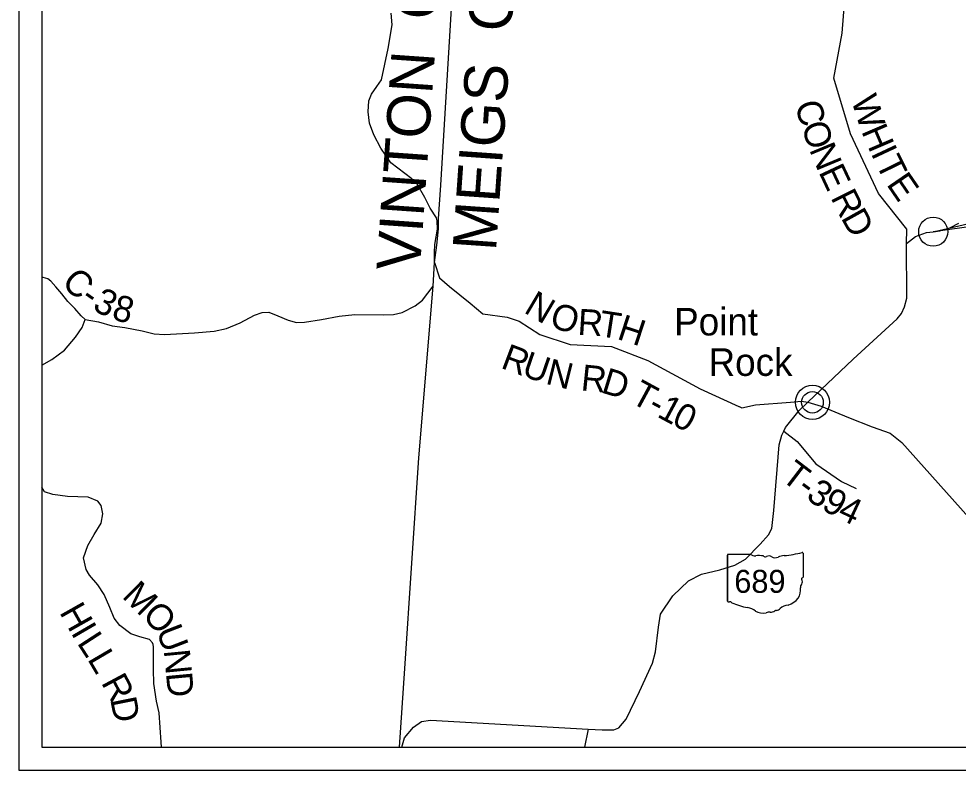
# Model space of a CAD drawing. Extents: x -15 to 405, y -40 to 87.
# Drawn here: x 17.589 to 19.635, y -32.223 to -30.586 of the extents above; entities that cross this region are included whole.
import ezdxf

# ---------------------------------------------------------------- set-up
doc = ezdxf.new("R2010")
doc.units = 0
for name, color, linetype in [('GM_P_State_Alignment', 7, 'Continuous'), ('GM_P_State_Location', 7, 'Continuous'), ('GM_P_State_Shield', 7, 'Continuous'), ('GM_X_Adjacent_County', 7, 'Continuous'), ('GM_X_Minor_Lake', 7, 'Continuous'), ('GM_X_Minor_River', 7, 'Continuous'), ('GM_X_Rail_Line', 7, 'Continuous'), ('GM_X_State_Location', 7, 'Continuous'), ('GM_X_Township', 7, 'Continuous'), ('GM_X_Township_ROW', 7, 'Continuous'), ('GM_X_Township_Subdivision', 7, 'Continuous'), ('GM_X_Township_Subdivision_Text', 7, 'Continuous'), ('GM_X_Township_Text', 7, 'Continuous')]:
    doc.layers.add(name, color=color, linetype=linetype)

msp = doc.modelspace()

# ---------------------------------------------------------------- linework, layer by layer
at = {"layer": 'GM_P_State_Location'}
msp.add_line((18.8292, -32.1333), (18.8215, -32.1727), dxfattribs=at)
for points in [[(18.4948, -31.1165), (18.4941, -31.0951), (18.4952, -31.0778), (18.5009, -31.0442), (18.5004, -31.0262), (18.4986, -31.019), (18.485, -30.9982), (18.4731, -30.9748), (18.4567, -30.9463), (18.4451, -30.9342), (18.3992, -30.8999), (18.3775, -30.8677), (18.3622, -30.8385), (18.3526, -30.8132), (18.3499, -30.7881), (18.3517, -30.7646), (18.357, -30.7498), (18.369, -30.7335), (18.3792, -30.7187), (18.3938, -30.6508), (18.4023, -30.5988), (18.4003, -30.5734)], [(18.4948, -31.1165), (18.5057, -31.1504), (18.5273, -31.1693), (18.5721, -31.2052), (18.5998, -31.2284), (18.6529, -31.2356), (18.6788, -31.2447), (18.724, -31.2735), (18.7901, -31.2952), (18.8801, -31.3), (18.9591, -31.33), (19.0731, -31.3922), (19.1577, -31.4306), (19.1579, -31.4307)], [(19.1579, -31.4307), (19.1642, -31.4336), (19.1938, -31.4271), (19.2702, -31.4206), (19.2937, -31.4191), (19.3081, -31.4209)], [(19.2552, -31.4838), (19.2843, -31.5068), (19.3253, -31.555), (19.3812, -31.5938), (19.4131, -31.6089)]]:
    msp.add_lwpolyline(points, dxfattribs=at)
at = {"layer": 'GM_P_State_Shield'}
msp.add_lwpolyline([(19.5227, -31.0755), (19.5232, -31.044), (19.462, -30.9666), (19.4004, -30.8367), (19.3643, -30.7148), (19.3824, -30.6168), (19.3956, -30.4497)], dxfattribs=at)
at = {"layer": 'GM_X_Adjacent_County'}
msp.add_lwpolyline([(20.3294, -30.9451), (19.5809, -31.0496), (20.3294, -30.8751)], close=True, dxfattribs=at)
at = {"layer": 'GM_X_Rail_Line'}
for p, q in [((18.5086, -30.9481), (18.5474, -30.2938)), ((18.5033, -31.0219), (18.5086, -30.9481)), ((18.5029, -31.0433), (18.5033, -31.0219)), ((18.4999, -31.0789), (18.5029, -31.0433)), ((18.4948, -31.1165), (18.4999, -31.0789)), ((18.4917, -31.1683), (18.4948, -31.1165)), ((18.4602, -31.542), (18.4917, -31.1683)), ((18.4296, -32.0013), (18.4602, -31.542)), ((18.4185, -32.1727), (18.4296, -32.0013))]:
    msp.add_line(p, q, dxfattribs=at)
at = {"layer": 'GM_X_State_Location'}
for points in [[(19.5809, -31.0496), (19.5953, -31.0479), (19.6173, -31.0412), (19.6369, -31.0307)], [(19.5227, -31.0755), (19.5423, -31.0603), (19.5665, -31.0513), (19.5809, -31.0496)], [(18.4233, -32.1727), (18.4294, -32.1524), (18.449, -32.1292), (18.4665, -32.1166), (18.4854, -32.1139), (18.8292, -32.1333), (18.8598, -32.135), (18.8849, -32.135), (18.8959, -32.1304), (18.9118, -32.1118), (18.9413, -32.0514), (18.9693, -31.9894), (18.9761, -31.9647), (18.9821, -31.9112), (18.9869, -31.8827), (19.0134, -31.8428), (19.0475, -31.8105), (19.0763, -31.796), (19.1162, -31.7861), (19.1488, -31.7758), (19.1723, -31.7628), (19.2037, -31.7305), (19.2219, -31.71), (19.2291, -31.6963), (19.2336, -31.6568), (19.2455, -31.514), (19.2508, -31.4927), (19.2552, -31.4838), (19.2591, -31.476), (19.289, -31.4391), (19.3081, -31.4209), (19.4065, -31.327), (19.5023, -31.2395), (19.5121, -31.2277), (19.5182, -31.2129), (19.5231, -31.1943), (19.5227, -31.0755)]]:
    msp.add_lwpolyline(points, dxfattribs=at)
at = {"layer": 'GM_X_Township'}
for p, q in [((17.5889, -28.7227), (17.5889, -32.2227)), ((17.6389, -28.7727), (17.6389, -32.1727)), ((17.6389, -32.1727), (21.0389, -32.1727)), ((17.5889, -32.2227), (21.0889, -32.2227))]:
    msp.add_line(p, q, dxfattribs=at)
at = {"layer": 'GM_X_Township_ROW'}
msp.add_circle((19.5809, -31.0496), 0.0317, dxfattribs=at)
at = {"layer": 'GM_X_Township_Subdivision'}
for p, q in [((19.1325, -31.7541), (19.1325, -31.8542)), ((19.1325, -31.8542), (19.1325, -31.7541)), ((19.1325, -31.8542), (19.1325, -31.7541)), ((19.1341, -31.7524), (19.1824, -31.7524)), ((19.2973, -31.7499), (19.2973, -31.8022)), ((19.2972, -31.8022), (19.2973, -31.8022))]:
    msp.add_line(p, q, dxfattribs=at)
for centre, major_axis, start_param, end_param in [((19.1344, -31.7539), (0.00191, 0), 1.712693, 3.28349), ((19.1938, -31.7408), (0.0185, 0), 4.042523, 4.731795), ((19.2, -31.8085), (0.0665, 0), 1.404758, 1.657858), ((19.2151, -31.7534), (0.00534, 0), 3.836095, 5.185415), ((19.2229, -31.7649), (0.0111, 0), 0.950623, 2.079405), ((19.2373, -31.7491), (0.0134, 0), 4.081561, 5.145723), ((19.2609, -31.7829), (0.0352, 0), 1.699011, 2.107814), ((19.2386, -31.616), (0.1748, 0), 4.814394, 5.042369), ((19.2954, -31.7497), (0.00183, 0), 6.141152, 7.989035), ((19.3038, -31.8241), (0.0124, 0), 2.387724, 3.262537), ((19.2968, -31.8061), (0.00284, 0), 1.883978, 3.671073), ((19.2788, -31.8127), (0.017, 0), 5.934695, 6.695948), ((19.2953, -31.8024), (0.00196, 0), 5.05454, 6.418171), ((19.2484, -31.8308), (0.0437, 0), 5.101752, 6.440018), ((19.1344, -31.8544), (0.00193, 0), 3.00124, 4.508301), ((19.1347, -31.8441), (0.0147, 0), 4.665946, 4.897461), ((19.1377, -31.8599), (0.0053, 0), 0.519207, 1.627899), ((19.2046, -31.77), (0.1262, 0), 4.195997, 4.488961), ((19.2668, -31.8822), (0.0239, 0), 1.647645, 2.488434), ((19.167, -31.8991), (0.0395, 0), 0.823519, 1.323587), ((19.2097, -31.8604), (0.0251, 0), 4.026481, 4.996735), ((19.2241, -31.895), (0.0206, 0), 1.495662, 1.94098), ((19.226, -31.8679), (0.0133, 0), 4.691044, 5.507374), ((19.2381, -31.8776), (0.00376, 0), 1.147584, 2.315152), ((19.2365, -31.8639), (0.0141, 0), 4.937069, 5.64225)]:
    msp.add_ellipse(centre, major_axis=major_axis, ratio=0.8, start_param=start_param, end_param=end_param, dxfattribs=at)
at = {"layer": 'GM_X_Township_Subdivision_Text'}
for radius in [0.0372, 0.0236]:
    msp.add_circle((19.3178, -31.4213), radius, dxfattribs=at)
at = {"layer": 'GM_X_Township_Text'}
msp.add_line((18.4917, -31.1683), (18.4948, -31.1165), dxfattribs=at)
for points in [[(17.7336, -31.2405), (17.7245, -31.2325), (17.7112, -31.2166), (17.696, -31.2019), (17.6827, -31.1849), (17.6697, -31.1694), (17.6587, -31.1576), (17.6522, -31.1523), (17.642, -31.149), (17.6389, -31.1482)], [(17.6389, -31.3402), (17.6612, -31.3279), (17.6888, -31.3077), (17.7125, -31.2792), (17.7272, -31.2583), (17.7336, -31.2405), (17.7628, -31.2461), (17.7924, -31.2547), (17.8201, -31.2581), (17.8577, -31.2652), (17.8838, -31.2723), (17.9066, -31.2738), (17.9718, -31.2702), (18.0142, -31.2659), (18.0411, -31.2606), (18.071, -31.248), (18.1024, -31.2316), (18.1187, -31.2259), (18.1334, -31.2251), (18.1532, -31.233), (18.1759, -31.242), (18.1942, -31.2473), (18.2116, -31.2469), (18.2483, -31.2407), (18.2866, -31.2334), (18.3207, -31.2299), (18.3844, -31.2305), (18.4052, -31.2297), (18.4238, -31.2259), (18.4525, -31.2114), (18.4684, -31.1985), (18.4917, -31.1683)], [(19.3081, -31.4209), (19.3368, -31.4296), (19.3961, -31.454), (19.4477, -31.475), (19.4868, -31.4884), (19.5126, -31.5086), (19.6586, -31.6722), (19.6984, -31.7159), (19.7025, -31.7436), (19.7031, -31.7636), (19.7065, -31.7718), (19.7127, -31.7782), (19.8179, -31.8491), (19.863, -31.8719), (19.9271, -31.9697), (19.9744, -32.0841), (20.0166, -32.1276), (20.0624, -32.1439), (20.0919, -32.1399)], [(17.9001, -32.1727), (17.8993, -32.1618), (17.8946, -32.0977), (17.8892, -32.072), (17.883, -32.0341), (17.8825, -32.0034), (17.8824, -31.9654), (17.882, -31.9541), (17.8816, -31.9491), (17.8804, -31.945), (17.8739, -31.9378), (17.8527, -31.9322), (17.8333, -31.9254), (17.8087, -31.9076), (17.7965, -31.8913), (17.7873, -31.8679), (17.7747, -31.8402), (17.761, -31.819), (17.7431, -31.7978), (17.7355, -31.7853), (17.7297, -31.7599), (17.7395, -31.7334), (17.7534, -31.7091), (17.7681, -31.6848), (17.7718, -31.6639), (17.768, -31.6461), (17.7607, -31.6363), (17.7399, -31.628), (17.6951, -31.6262), (17.6633, -31.6221), (17.6451, -31.6161), (17.6389, -31.6061)]]:
    msp.add_lwpolyline(points, dxfattribs=at)

# ---------------------------------------------------------------- texts
at = {"layer": 'GM_P_State_Alignment'}
for s, p in [('VINTON  COUNTY', (18.4624, -31.1372)), ('MEIGS  COUNTY', (18.6283, -31.0931))]:
    msp.add_text(s, height=0.094697, rotation=86.0177, dxfattribs=at).set_placement(p)
at = {"layer": 'GM_X_Minor_Lake'}
for s, rotation, p in [('C', 316.836, (17.6796, -31.1636)), ('-', 325.1095, (17.7206, -31.2012)), ('3', 332.8507, (17.747, -31.2188)), ('8', 343.5629, (17.7889, -31.2391)), ('M', 315.3133, (17.8117, -31.8455)), ('H', 299.3861, (17.6763, -31.8784)), ('O', 315, (17.8555, -31.8888)), ('I', 300.2356, (17.7013, -31.9228)), ('U', 291.1777, (17.8874, -31.919)), ('L', 302.9032, (17.7146, -31.9454)), ('L', 300.4221, (17.7373, -31.9805)), ('N', 275.5091, (17.9046, -31.9616)), ('R', 298.1345, (17.7674, -32.0317)), ('D', 275.326, (17.9094, -32.0114)), ('D', 281.3221, (17.7879, -32.0687))]:
    msp.add_text(s, height=0.0568, rotation=rotation, dxfattribs=at).set_placement(p)
at = {"layer": 'GM_X_Minor_River'}
for s, rotation, p in [('W', 287.4611, (19.4018, -30.7619)), ('C', 286.663, (19.2787, -30.7724)), ('O', 288.5918, (19.2928, -30.8191)), ('H', 293.1972, (19.4236, -30.8304)), ('N', 292.5151, (19.3102, -30.8705)), ('I', 295.1151, (19.4442, -30.8782)), ('T', 296.0744, (19.4545, -30.9003)), ('E', 295.0778, (19.3305, -30.9192)), ('E', 304.4273, (19.4777, -30.9461)), ('R', 296.5174, (19.3566, -30.9749)), ('D', 299.1537, (19.3788, -31.0192)), ('N', 329.3261, (18.6869, -31.2244)), ('O', 342.0592, (18.7424, -31.2556)), ('R', 356.3874, (18.8052, -31.2739)), ('T', 351.1711, (18.8504, -31.2767)), ('H', 341.921, (18.89, -31.2827)), ('R', 339.346, (18.6366, -31.3456)), ('U', 341.0357, (18.682, -31.3627)), ('N', 345.9273, (18.7344, -31.3804)), ('R', 354.1156, (18.8119, -31.395)), ('D', 342.9988, (18.8555, -31.3993)), ('T', 331.5113, (18.9188, -31.4201)), ('1', 331.7793, (18.977, -31.4516)), ('-', 331.5767, (18.9562, -31.4404)), ('0', 332.8943, (19.0089, -31.4687)), ('T', 322.6138, (19.2468, -31.5887)), ('-', 323.1693, (19.281, -31.6149)), ('3', 325.1348, (19.3014, -31.6301)), ('9', 330.58, (19.3351, -31.6532)), ('4', 334.9323, (19.3698, -31.6726))]:
    msp.add_text(s, height=0.0568, rotation=rotation, dxfattribs=at).set_placement(p)
at = {"layer": 'GM_X_Township_ROW'}
for s, p in [('Point', (19.0165, -31.2756)), ('Rock', (19.0914, -31.3637))]:
    msp.add_text(s, height=0.06, rotation=0, dxfattribs=at).set_placement(p)
at = {"layer": 'GM_X_Township_Subdivision'}
msp.add_text('689', height=0.05, dxfattribs=at).set_placement((19.1476, -31.8363))

doc.saveas('drawing.dxf')
